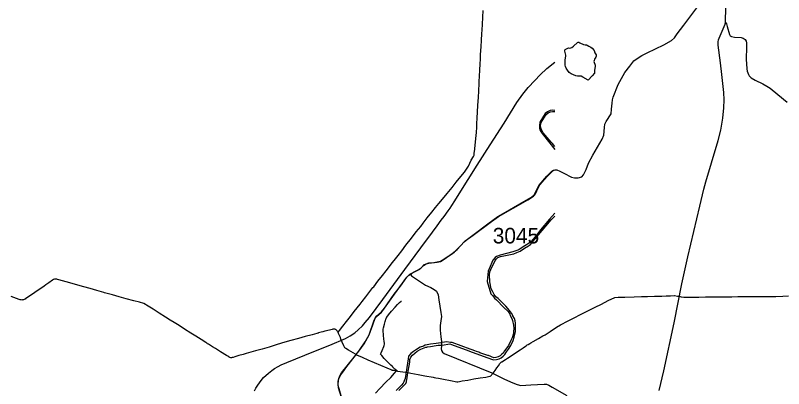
# Model space of a CAD drawing. Extents: x -789162 to -606354, y -1062736 to -945481.
# Drawn here: x -713459 to -708533, y -974426 to -972031 of the extents above; entities that cross this region are included whole.
import ezdxf

# ---------------------------------------------------------------- set-up
doc = ezdxf.new("R2010")
doc.units = 0
for name, color, linetype in [('_SIRSI VZTAHY_CYKLOTRASY MISTNI S', 7, 'Continuous'), ('_SIRSI VZTAHY_CYKLOTRASY MISTNI_POPIS', 7, 'Continuous'), ('_SIRSI VZTAHY_NATURA_EVL', 7, 'Continuous'), ('_SIRSI VZTAHY_OP vodnich zdroju II stupne', 7, 'Continuous'), ('_SIRSI VZTAHY_SILNICE II TRIDY_STAV', 7, 'Continuous'), ('_SIRSI VZTAHY_SILNICE III TRIDY_STAV', 7, 'Continuous'), ('_SIRSI VZTAHY_VTL PLYNOVOD', 7, 'Continuous'), ('_SIRSI VZTAHY_ZELEZNICE STAV', 7, 'Continuous')]:
    doc.layers.add(name, color=color, linetype=linetype)

msp = doc.modelspace()

# ---------------------------------------------------------------- linework, layer by layer
at = {"layer": '_SIRSI VZTAHY_CYKLOTRASY MISTNI S'}
msp.add_lwpolyline([(-711362.8, -974492.6), (-711388.4, -974405.8), (-711389, -974393.1), (-711385.7, -974361.6), (-711373, -974336.7), (-711353.1, -974311.5), (-711340.2, -974291.3), (-711250.1, -974176.9), (-711223.3, -974139), (-711190.7, -974081.4), (-711167.3, -974016.6), (-711160, -973996.4), (-711150.4, -973970.1), (-711140.3, -973957.7), (-711110.5, -973932.6), (-711092.6, -973909.9), (-711028.6, -973819.4), (-710993.9, -973772.3), (-710948.7, -973711), (-710930.4, -973692.2), (-710866.3, -973659.7), (-710853.1, -973647.4), (-710842.8, -973634.8), (-710825.4, -973624), (-710808.8, -973619.2), (-710776.4, -973617.5), (-710732.9, -973607.8), (-710723.3, -973601.8), (-710680.2, -973574.7), (-710668.3, -973567.3), (-710656.6, -973559.6), (-710642.8, -973548.7), (-710609.2, -973514.1), (-710575.7, -973476.5), (-710523.4, -973441.9), (-710406.1, -973352.9), (-710360.3, -973321.6), (-710173, -973214), (-710136.8, -973191.1), (-710130.9, -973185), (-710123.6, -973175.5), (-710105.5, -973132.8), (-710096.5, -973119), (-710090.3, -973112), (-710082.2, -973102.8), (-710048.6, -973064.8), (-710012.6, -973027.7), (-710004.9, -973023.2), (-710000.4, -973022.5)], dxfattribs=at)
at = {"layer": '_SIRSI VZTAHY_NATURA_EVL'}
for points in [[(-710000.4, -972641.4), (-710014.4, -972639.9), (-710029.9, -972641.9), (-710046.6, -972649.6), (-710061.4, -972659.8), (-710095.7, -972716.1), (-710098.9, -972738.6), (-710098.9, -972754.4), (-710093.6, -972769.3), (-710081, -972789.9), (-710040.6, -972840.7), (-710000.4, -972891.1)], [(-710000.4, -972872.4), (-710015.8, -972854.1), (-710023.4, -972844.6), (-710074.2, -972784), (-710086.1, -972766.4), (-710090.2, -972752.4), (-710090.9, -972738.3), (-710086.7, -972718.1), (-710055, -972666.3), (-710041.7, -972657.4), (-710027.6, -972649.3), (-710014.1, -972648.7), (-710000.4, -972648.2)], [(-710000.4, -973300.2), (-710033.9, -973337.6), (-710091.8, -973407.1), (-710115.2, -973439.8), (-710150.6, -973481.6), (-710163.9, -973492.2), (-710191.8, -973509), (-710228.7, -973533.9), (-710237.8, -973537.3), (-710268.8, -973548.1), (-710351, -973568.5), (-710372.9, -973577), (-710382.6, -973584.5), (-710395.2, -973598.4), (-710396.6, -973601.4), (-710421.4, -973656.1), (-710427.4, -973672.4), (-710430.4, -973693.2), (-710431.5, -973714.6), (-710433.4, -973737.9), (-710409.3, -973817), (-710399.4, -973828.4), (-710386, -973845.2), (-710374.4, -973855.4), (-710326, -973905.3), (-710299.5, -973931.3), (-710289, -973947.5), (-710285.4, -973956.1), (-710276.5, -973975.4), (-710271.8, -973988.9), (-710264.1, -974019.5), (-710263.1, -974040.4), (-710265.1, -974058.3), (-710265.4, -974071.3), (-710273.1, -974099.7), (-710281, -974116.7), (-710297.4, -974149.5), (-710308.5, -974163.4), (-710321.7, -974183), (-710332, -974197.8), (-710340.8, -974207.2), (-710350.8, -974214.8), (-710362.2, -974221.6), (-710377.3, -974225.5), (-710390.5, -974227), (-710425.7, -974214), (-710429.4, -974212.6), (-710480.2, -974195), (-710486.8, -974192.7), (-710501.5, -974187.6), (-710512.7, -974183.7), (-710530.2, -974177.6), (-710543.3, -974172.8), (-710658.1, -974130.3), (-710669.8, -974128.9), (-710691.5, -974126.2), (-710721.5, -974129.4), (-710724.1, -974129.9), (-710728.5, -974130.8), (-710731, -974131.3), (-710761.8, -974136.9), (-710797.9, -974140.3), (-710818.1, -974144.7), (-710830.4, -974147.6), (-710842.9, -974152.6), (-710864.2, -974159.9), (-710887.5, -974173.9), (-710907.1, -974187.8), (-710922.7, -974199.9), (-710938.6, -974217.5), (-710939.9, -974234.1), (-710960.4, -974360.8), (-710965.4, -974375.5), (-710968.1, -974382.4), (-710972.7, -974390.3), (-710983.3, -974404.1), (-711018.3, -974438.3)], [(-710999.2, -974438.5), (-710960.9, -974400.1), (-710956.3, -974393.7), (-710951.9, -974382.4), (-710950.1, -974378), (-710948.2, -974366.4), (-710946.5, -974355.9), (-710943.5, -974336.7), (-710930.4, -974255.6), (-710928.6, -974238.3), (-710922.3, -974224.2), (-710912.6, -974210.9), (-710882.1, -974185.7), (-710859.8, -974172), (-710827.4, -974160.2), (-710824, -974159.6), (-710821.3, -974159.2), (-710816.5, -974158.4), (-710796.4, -974154.4), (-710761.6, -974149.1), (-710747.6, -974147.7), (-710731.7, -974146.4), (-710729.2, -974146.3), (-710724.5, -974146.3), (-710721.9, -974146.2), (-710674.1, -974139), (-710661.7, -974141.8), (-710552, -974183.2), (-710546.8, -974185.1), (-710435, -974226.3), (-710393.3, -974240.7), (-710374.6, -974238.8), (-710356.9, -974234.3), (-710343.5, -974228.6), (-710331, -974218.2), (-710320.2, -974206.9), (-710308.8, -974190.1), (-710295.9, -974172.1), (-710282.4, -974149.6), (-710267.9, -974117.6), (-710260.9, -974095.7), (-710252.5, -974059.3), (-710251.2, -974021.8), (-710252.5, -974006.1), (-710255.2, -973989.7), (-710257.4, -973976.2), (-710268.2, -973958.7), (-710269.7, -973956.2), (-710278, -973942.1), (-710290.5, -973924.5), (-710315.1, -973895.6), (-710363.4, -973848.4), (-710377.8, -973836.5), (-710388.3, -973822.6), (-710398.3, -973805.7), (-710407.4, -973785.2), (-710416.8, -973739.6), (-710418.3, -973695.1), (-710415.8, -973675.6), (-710410.3, -973661.4), (-710382.9, -973604), (-710374.4, -973593.5), (-710366.2, -973584.4), (-710348.3, -973578.4), (-710263.8, -973559.9), (-710243.8, -973552.4), (-710222.6, -973543.9), (-710194.4, -973525.2), (-710167.8, -973509.2), (-710156.4, -973500.4), (-710140.2, -973482.7), (-710115.8, -973452.3), (-710023.6, -973343.7), (-710000.4, -973319.2)]]:
    msp.add_lwpolyline(points, dxfattribs=at)
at = {"layer": '_SIRSI VZTAHY_OP vodnich zdroju II stupne'}
msp.add_lwpolyline([(-709785.7, -972447), (-709819.6, -972428.2), (-709831.1, -972422.2), (-709838, -972421.7), (-709846.3, -972421.3), (-709855, -972421.7), (-709865.5, -972418.1), (-709879.3, -972413.5), (-709895.3, -972405.7), (-709907.3, -972397.4), (-709918.7, -972382.3), (-709926.5, -972370.3), (-709931.6, -972360.2), (-709933.9, -972351.1), (-709934.3, -972342.4), (-709933.4, -972333.2), (-709933.4, -972324), (-709933, -972316.2), (-709928.8, -972291.9), (-709928.8, -972285.9), (-709935.3, -972261.1), (-709935.3, -972255.2), (-709933, -972251.1), (-709917.4, -972241), (-709911.4, -972240), (-709904.1, -972240.5), (-709897.2, -972239.6), (-709891.2, -972236.4), (-709881.1, -972229), (-709854.5, -972205.2), (-709849.9, -972203.8), (-709845.3, -972203.8), (-709838.5, -972206.6), (-709816.9, -972218.1), (-709805.4, -972219.9), (-709797.2, -972220.3), (-709792.6, -972221.7), (-709782, -972227.7), (-709769.2, -972235), (-709760.9, -972241.9), (-709746.7, -972256.9), (-709743, -972271.7), (-709735.7, -972285), (-709735.2, -972292.3), (-709737.1, -972300.1), (-709745.8, -972311.6), (-709748.5, -972320.3), (-709749.4, -972327.2), (-709747.6, -972334.1), (-709743.5, -972343.7), (-709741.2, -972350.6), (-709740.7, -972357.5), (-709745.3, -972384.6), (-709746.2, -972401.1), (-709760, -972419.9)], close=True, dxfattribs=at)
at = {"layer": '_SIRSI VZTAHY_SILNICE II TRIDY_STAV'}
for points in [[(-708905.2, -972077.1), (-708904.8, -972063.8), (-708905.4, -972045.6), (-708904.3, -972008.5), (-708901.9, -971929.5)], [(-709330.6, -974436.6), (-709301.2, -974311.2), (-709234.9, -974002.7), (-709184.8, -973752.6), (-709146.4, -973581.1), (-709069.7, -973254.9), (-709044, -973146.1), (-709031.6, -973098.4), (-708995.6, -972978), (-708952.1, -972833.1), (-708936.5, -972766.8), (-708923.2, -972689.6), (-708916.3, -972623.3), (-708914.6, -972573.2), (-708916.3, -972525.4), (-708928.9, -972411.4), (-708938.4, -972335.6), (-708952.6, -972223.2), (-708952.4, -972201.4), (-708949.5, -972187.4), (-708946.4, -972177.6), (-708908.5, -972088.2), (-708905.2, -972077.1)]]:
    msp.add_lwpolyline(points, dxfattribs=at)
at = {"layer": '_SIRSI VZTAHY_SILNICE III TRIDY_STAV'}
for points in [[(-710926.3, -973691.2), (-710906.4, -973679), (-710876.2, -973664.5), (-710856.7, -973649.8), (-710837.2, -973629.1), (-710808.3, -973619.7), (-710755.2, -973615), (-710733.9, -973609.1), (-710709.1, -973595.5), (-710657.8, -973558.3), (-710627.1, -973532.4), (-710581.7, -973483.4), (-710560.4, -973466.4), (-710517.4, -973435.6), (-710429.4, -973367.7), (-710365.1, -973322.3), (-710331.5, -973302.8), (-710198.1, -973225.5), (-710149.7, -973198.3), (-710133.2, -973182.4), (-710120.8, -973162.3), (-710111.9, -973139.3), (-710099.8, -973120.3), (-710050.9, -973063.1), (-710019.9, -973031.3), (-710009.1, -973024.9), (-709997.9, -973022), (-709986.8, -973023), (-709968.5, -973031.1), (-709941.6, -973044.1), (-709892.7, -973069.9), (-709874.1, -973072.6), (-709850.5, -973072.6), (-709826.9, -973066.2), (-709815.1, -973053.2), (-709799.2, -973020.1), (-709785, -972980), (-709755.5, -972928.7), (-709696.6, -972824.6), (-709684.7, -972798.6), (-709680.7, -972750.3), (-709679.7, -972728.6), (-709669.7, -972712.5), (-709639.7, -972663.6), (-709635.8, -972631.9), (-709632.9, -972594.4), (-709630.1, -972572.6), (-709625.2, -972555.1), (-709594.2, -972474.2), (-709550.6, -972398.4), (-709519.2, -972357.2), (-709492.5, -972323.8), (-709471.8, -972307.6), (-709442, -972288.9), (-709408.7, -972270.5), (-709301, -972219.1), (-709251.6, -972191.7), (-709232.5, -972174.3), (-709214.7, -972149.9), (-709172.7, -972094.7), (-709076.8, -971966.1)], [(-708905.2, -972077.1), (-708899, -972085), (-708894, -972102.4), (-708880.4, -972153.4), (-708874.6, -972163.2), (-708866.7, -972167.7), (-708848.5, -972171.4), (-708805.4, -972173.8), (-708791.3, -972177.2), (-708778.9, -972185.6), (-708772.5, -972196.3), (-708770.6, -972207.6), (-708770.8, -972233.8), (-708773.3, -972313.2), (-708771.3, -972341.2), (-708768, -972373.8), (-708765.9, -972388.4), (-708762.6, -972399.8), (-708758.8, -972410.1), (-708753.5, -972418.8), (-708740, -972431.8), (-708715.9, -972446.5), (-708665.1, -972470.6), (-708640.5, -972484.6), (-708618.8, -972499.2), (-708569.4, -972538.8), (-708510.8, -972588.1)], [(-711366.7, -974482.5), (-711386.8, -974419.8), (-711389.5, -974395.5), (-711388.8, -974377.5), (-711385.4, -974360.6), (-711379.1, -974344.4), (-711366.7, -974324.1), (-711278.6, -974212.2), (-711252.2, -974179.2), (-711215.6, -974126.3), (-711190.4, -974080.4), (-711158.1, -973985.9), (-711150.5, -973970.7), (-711141.9, -973959.9), (-711128.5, -973949.2), (-711112, -973934.8), (-711096.5, -973916.1), (-711029.6, -973820.5), (-710989.6, -973768.2), (-710947.8, -973709.9), (-710936.5, -973697.7), (-710926.3, -973691.2)], [(-710926.3, -973691.2), (-710918.6, -973702.2), (-710874.2, -973730.9), (-710829.6, -973761.3), (-710794.1, -973776.5), (-710772.6, -973789.4), (-710758.4, -973800.9), (-710747.7, -973823.8), (-710744.5, -973856.9), (-710730.1, -973936.5), (-710727.4, -973961.9), (-710729.8, -973990.8), (-710735.7, -974020.4), (-710735.7, -974051.5), (-710730.1, -974092.3), (-710726.5, -974123.9), (-710727.5, -974151.5), (-710729, -974170.3), (-710727.5, -974182), (-710720.9, -974192.1), (-710709.1, -974199.5), (-710404, -974324.9), (-710362, -974345.8), (-710323, -974364.2), (-710269, -974389.4), (-710242.2, -974399.6), (-710218.2, -974404.8), (-710153.5, -974402), (-710069.2, -974396.2), (-710053.4, -974397.9), (-710038.8, -974402.9), (-710016.6, -974416.2), (-709923.4, -974469.6)]]:
    msp.add_lwpolyline(points, dxfattribs=at)
at = {"layer": '_SIRSI VZTAHY_VTL PLYNOVOD'}
for points in [[(-711383.7, -974056), (-711383.4, -974055.5), (-711381.4, -974053.1), (-711359.5, -974025.6), (-711335.9, -973995.6), (-711310.5, -973963.5), (-711285.5, -973931.6), (-711266.5, -973908.2), (-711247.3, -973883.6), (-711234.5, -973867.2), (-711211.3, -973836.8), (-711166.1, -973777.9), (-711161.1, -973771.9), (-711134.8, -973736.2), (-711105.6, -973699.4), (-711081.7, -973669.1), (-711053.8, -973633.2), (-711042.9, -973619.2), (-711030.3, -973603.2), (-711005.1, -973571.2), (-710981.9, -973540.9), (-710954.4, -973506.1), (-710919.4, -973460.3), (-710888.9, -973420.7), (-710860.1, -973384.5), (-710844.7, -973364.5), (-710818.3, -973330.6), (-710788.8, -973293.4), (-710765.4, -973264.1), (-710765.3, -973264), (-710743.3, -973237.7), (-710720.6, -973210.4), (-710689.4, -973173.2), (-710658.3, -973134.3), (-710632.2, -973101.8), (-710602.3, -973065), (-710579.7, -973037.8), (-710554.3, -972997.9), (-710535.6, -972961), (-710521.3, -972935.6), (-710518.4, -972930.5), (-710517.4, -972927.4), (-710516.6, -972916.7), (-710516.5, -972915.1), (-710516.4, -972915), (-710516.1, -972911.2), (-710515.8, -972906.5), (-710511.7, -972864.9), (-710507.1, -972821.6), (-710502.9, -972783.6), (-710500.2, -972747.5), (-710499.5, -972726.6), (-710497.4, -972687.8), (-710495.2, -972651.1), (-710492.7, -972606.6), (-710489.8, -972557.7), (-710487.8, -972514.5), (-710485.3, -972468.5), (-710484.6, -972455.9), (-710482.7, -972422.2), (-710480.9, -972382.8), (-710478.7, -972341.2), (-710477.3, -972312.9), (-710475.6, -972282.1), (-710472.3, -972232.8), (-710470, -972189.4), (-710470, -972189.2), (-710468.1, -972148.8), (-710466.5, -972123.3), (-710464.6, -972090.6), (-710462.1, -972042.3), (-710459, -971999.5)], [(-711390.1, -974064.2), (-711392.4, -974059.4), (-711395.8, -974054.1), (-711397.4, -974052.3), (-711399.6, -974050.3), (-711404.3, -974047.3), (-711406.9, -974046.2), (-711407, -974046.2), (-711407, -974046.2), (-711410.9, -974045.1), (-711414.4, -974044.6), (-711421.4, -974044.5), (-711423.7, -974044.7), (-711428.4, -974045.7), (-711444.5, -974050.1), (-711473.8, -974057.9), (-711488.4, -974061.7), (-711497.2, -974063.9), (-711514.3, -974068.5), (-711517.1, -974069.2), (-711520.1, -974070.1), (-711524.9, -974071.5), (-711555.8, -974079.5), (-711599.7, -974091.7), (-711643.9, -974103.6), (-711691.7, -974116.1), (-711746, -974131.9), (-711792.5, -974146.2), (-711832.3, -974158.6), (-711877.1, -974172.1), (-711919.7, -974183.6), (-711964.6, -974195.6), (-711979.8, -974200.2), (-711990.9, -974203.5), (-711999.1, -974205.9), (-712025.8, -974213.7), (-712052.1, -974222.2), (-712063, -974225.3), (-712068.9, -974226.7), (-712073, -974227.1), (-712077.2, -974227), (-712082.9, -974225.6), (-712087.7, -974223.8), (-712091.1, -974221.8), (-712097.2, -974217.3), (-712105.4, -974212.2), (-712143.1, -974188.7), (-712176, -974168.7), (-712195.5, -974156.7), (-712214.7, -974144.8), (-712220.3, -974141.4), (-712226.1, -974137.7), (-712231.7, -974134), (-712236.8, -974130.7), (-712267.1, -974111.2), (-712302.8, -974089.1), (-712333.6, -974069.3), (-712374.5, -974043.3), (-712409.4, -974020.8), (-712439.8, -974001.5), (-712465.9, -973985.5), (-712495.7, -973967.5), (-712537.8, -973940.6), (-712575.8, -973916.4), (-712608.3, -973895.6), (-712635.2, -973879.9), (-712662.5, -973871.8), (-712699, -973862.3), (-712747.5, -973849), (-712793.9, -973835.9), (-712837.1, -973824), (-712886.6, -973810.2), (-712891.7, -973808.8), (-712935.9, -973796.3), (-712979.1, -973784), (-713020.4, -973772.6), (-713059.2, -973762), (-713110, -973747.5), (-713156.8, -973734.2), (-713179.9, -973727.9), (-713188.5, -973725.5), (-713189.8, -973725.2), (-713193.7, -973724.2), (-713201.3, -973722.5), (-713205.8, -973722.4), (-713208.5, -973722.9), (-713213.5, -973725.1), (-713215.2, -973726.2), (-713219.9, -973729.3), (-713243.8, -973746.1), (-713263.2, -973759.8), (-713274.4, -973768), (-713274.8, -973768.2), (-713394.3, -973850.6), (-713394.3, -973850.6), (-713394.5, -973850.7), (-713398.1, -973852.7), (-713401.8, -973854.4), (-713406, -973855.8), (-713412.8, -973856.7), (-713417.5, -973857.1), (-713420.9, -973856.9), (-713422.3, -973856.8), (-713424.9, -973856.5), (-713427.9, -973855.8), (-713434.2, -973853.4), (-713450.9, -973847.1), (-713485.4, -973834.3)], [(-711013.9, -974311.8), (-711008.3, -974312.6), (-711008.2, -974312.6), (-710958.3, -974319.5), (-710958.2, -974319.6), (-710957.9, -974319.6), (-710932.6, -974325.2), (-710923.4, -974326.8), (-710875.1, -974335.3), (-710832.6, -974342.5), (-710779.8, -974352.1), (-710773.2, -974353.7), (-710762.9, -974355.6), (-710746.8, -974358.6), (-710712.7, -974365.5), (-710669.7, -974374.2), (-710629.2, -974381), (-710625.4, -974381.3), (-710621.5, -974381.1), (-710611.4, -974379.5), (-710593.9, -974376.6), (-710558.4, -974370.8), (-710519.3, -974363.8), (-710479.1, -974356.8), (-710442.5, -974351.2), (-710417.5, -974346.6), (-710413.6, -974344.8), (-710410.8, -974343.2), (-710408.4, -974341.2), (-710405.6, -974338.3), (-710403.6, -974336), (-710398.8, -974330.2), (-710396, -974326.7), (-710382.5, -974308.4), (-710372.1, -974293.1), (-710361.7, -974278.5), (-710351.6, -974264.8), (-710346.3, -974258.9), (-710340.8, -974254.6), (-710340.7, -974254.6), (-710316.8, -974237.9), (-710303.7, -974229.5), (-710279.1, -974214.4), (-710251.1, -974196.3), (-710221.4, -974176.4), (-710203.7, -974164.3), (-710188.9, -974153.9), (-710182, -974149.3), (-710176.4, -974145.6), (-710171.5, -974142.4), (-710160.5, -974135.6), (-710153.5, -974131.4), (-710138.9, -974123.2), (-710104.6, -974104.4), (-710076.2, -974087.9), (-710062.5, -974079.7), (-710030.4, -974059.3), (-709988.5, -974031.7), (-709964.2, -974016.3), (-709914.5, -973990.4), (-709876.4, -973971.2), (-709875.6, -973970.9), (-709875.6, -973970.8), (-709834.7, -973950.8), (-709783.1, -973924.6), (-709741.8, -973903.8), (-709701.6, -973883.1), (-709656.9, -973860.8), (-709614.9, -973841.2), (-709593.5, -973839.7), (-709550.5, -973837.9), (-709492.1, -973836.7), (-709443.4, -973835.5), (-709405.9, -973834.5), (-709360.9, -973832.7), (-709313.3, -973831.7), (-709286.2, -973830.8), (-709259.1, -973830.1), (-709259, -973830.1), (-709259, -973830.1), (-709235.6, -973828.8), (-709233.6, -973829), (-709212.9, -973832.1), (-709212.8, -973832.1), (-709206.8, -973833.3), (-709195.4, -973835.2), (-709188.9, -973836.2), (-709172.6, -973838.7), (-709155, -973838.3), (-709118.7, -973838.6), (-709076.7, -973838), (-709032.7, -973837.3), (-708997.3, -973836.8), (-708948, -973835.9), (-708906.1, -973835.7), (-708865.5, -973836.1), (-708825.8, -973835.5), (-708776.8, -973834.1), (-708733.2, -973834.6), (-708733, -973834.6), (-708671.9, -973834.8), (-708625.4, -973834.5), (-708581.9, -973833.7), (-708537.5, -973832.3), (-708502, -973831.2)], [(-711013.4, -974309.1), (-711013.4, -974308.9), (-711013.4, -974308.7), (-711014.3, -974308.1), (-711016.3, -974306.4), (-711016.3, -974306.4), (-711039.2, -974287.1), (-711039.2, -974287), (-711039.6, -974286.7), (-711051.5, -974276), (-711070.5, -974256.2), (-711093.4, -974231.4), (-711109.1, -974213.7), (-711116.9, -974205), (-711113, -974196.3), (-711106.4, -974180.5), (-711097, -974155), (-711095, -974148.9), (-711092.6, -974140.4), (-711093, -974135.2), (-711094.3, -974120.7), (-711095.5, -974107.8), (-711097.4, -974082.8), (-711100.6, -974052.6), (-711100.6, -974052.2), (-711100.6, -974052.2), (-711100.6, -974048.1), (-711100.4, -974045), (-711098.9, -974036), (-711092.6, -974012.1), (-711088.5, -973995.7), (-711081.3, -973973.6), (-711081.2, -973973.5), (-711080.2, -973971.9), (-711079.2, -973969.9), (-711078.1, -973968.4), (-711077.1, -973967.3), (-711076.9, -973967.1), (-711076.5, -973966.6), (-711076.2, -973966.3), (-711066.2, -973951.7), (-711048.1, -973929.5), (-711023.5, -973903), (-711007.9, -973885), (-711007.4, -973884.5), (-711007.4, -973884.5), (-711002.2, -973879), (-710995.9, -973873.3), (-710985.6, -973865.1), (-710983.2, -973864.2)], [(-711390.1, -974064.2), (-711384.8, -974057.9), (-711384.6, -974057.4)], [(-711384.6, -974057.4), (-711385.5, -974056.8), (-711385.3, -974056.6), (-711385.1, -974056.1), (-711384.8, -974055.7), (-711384.6, -974055.4), (-711383.7, -974056)], [(-711384.6, -974057.4), (-711384.1, -974056.7), (-711383.7, -974056)], [(-711387.7, -974069.5), (-711387.8, -974069.2), (-711387.9, -974068.8), (-711388.3, -974068), (-711390.1, -974064.2)], [(-711387.7, -974069.5), (-711388.4, -974069.8), (-711388.3, -974070.2), (-711388.1, -974070.5), (-711388, -974070.9), (-711387.9, -974071.3), (-711387.1, -974071)], [(-711387.1, -974071), (-711387.2, -974070.7), (-711387.4, -974070.3), (-711387.7, -974069.5)], [(-711016.7, -974311.1), (-711018.7, -974310.3), (-711040.7, -974308.3), (-711043.3, -974307.5), (-711046.3, -974306.4), (-711046.4, -974306.4), (-711050.1, -974304.8), (-711074.7, -974294.3), (-711115.1, -974276.8), (-711155.1, -974260.8), (-711196.7, -974242), (-711233.7, -974225.7), (-711269.1, -974210.6), (-711273.1, -974208.4), (-711277.9, -974205.5), (-711293.5, -974196.3), (-711322.7, -974178.2), (-711340.9, -974167.4), (-711342, -974166.7), (-711345.6, -974164.1), (-711352.7, -974150.3), (-711362.9, -974127.6), (-711364, -974124.9), (-711364.7, -974123.1), (-711368.2, -974114.1), (-711371, -974107.9), (-711375.2, -974097.3), (-711386.4, -974072.9), (-711386.8, -974071.8), (-711387, -974071.3), (-711387.1, -974071)], [(-711149.4, -974454.1), (-711121.3, -974424.6), (-711082.7, -974385.2), (-711052.4, -974353.5), (-711027.6, -974326.6), (-711025.7, -974324.4), (-711025.7, -974324.4), (-711018.4, -974316.5), (-711017.4, -974313.5), (-711017.4, -974313.4), (-711017.3, -974313.2)], [(-711017, -974312.3), (-711017.2, -974312.2), (-711017.4, -974312.2), (-711017.6, -974312.6), (-711017.7, -974312.9), (-711017.8, -974313), (-711017.3, -974313.2)], [(-711017.3, -974313.2), (-711017.2, -974313), (-711017.2, -974312.8), (-711017.1, -974312.5), (-711017, -974312.3)], [(-711016.7, -974311.1), (-711016.9, -974312.1), (-711017, -974312.3)], [(-711016.7, -974311.1), (-711015.1, -974311.7), (-711013.9, -974311.8)], [(-711013.4, -974309.1), (-711013.6, -974309.1), (-711013.8, -974309.1), (-711013.9, -974309.3), (-711013.9, -974309.5), (-711013.9, -974310), (-711013.4, -974310)], [(-711013.4, -974310), (-711013.4, -974310.2), (-711013.6, -974310.7), (-711013.9, -974311.8)], [(-711013.4, -974310), (-711013.4, -974309.6), (-711013.4, -974309.1)]]:
    msp.add_lwpolyline(points, dxfattribs=at)
at = {"layer": '_SIRSI VZTAHY_ZELEZNICE STAV'}
msp.add_lwpolyline([(-711925.8, -974439.5), (-711917.9, -974423.1), (-711905.1, -974403), (-711883.1, -974373.1), (-711867.4, -974355), (-711836.9, -974325.8), (-711814.9, -974308.8), (-711796.6, -974296.8), (-711773, -974283.5), (-711753.8, -974274), (-711718.9, -974258.5), (-711545.5, -974187.9), (-711442, -974146), (-711342.3, -974103.3), (-711311.4, -974086.2), (-711282.5, -974066.8), (-711260.3, -974048.3), (-711233.5, -974023.2), (-711215.1, -974001.8), (-711189.1, -973968.4), (-711103.1, -973853.5), (-711032.1, -973757.1), (-710960.8, -973660.5), (-710859.6, -973523.2), (-710784, -973422), (-710753.5, -973380.4), (-710727.7, -973345.9), (-710709.8, -973320.8), (-710682.9, -973285.2), (-710672, -973268.9), (-710660.2, -973251.5), (-710640.6, -973220.3), (-710613, -973176.6), (-710497.6, -972993), (-710413.7, -972862.2), (-710325.2, -972721.7), (-710243.4, -972590.9), (-710204.4, -972536.5), (-710169.9, -972494.8), (-710128.6, -972449.6), (-710093.7, -972413.5), (-710050.9, -972372.4), (-710000.4, -972330.8)], dxfattribs=at)
msp.add_lwpolyline([(-711925.8, -974439.5), (-711917.9, -974423.1), (-711905.1, -974403), (-711883.1, -974373.1), (-711867.4, -974355), (-711836.9, -974325.8), (-711814.9, -974308.8), (-711796.6, -974296.8), (-711773, -974283.5), (-711753.8, -974274), (-711718.9, -974258.5), (-711545.5, -974187.9), (-711442, -974146), (-711342.3, -974103.3), (-711311.4, -974086.2), (-711282.5, -974066.8), (-711260.3, -974048.3), (-711233.5, -974023.2), (-711215.1, -974001.8), (-711189.1, -973968.4), (-711103.1, -973853.5), (-711032.1, -973757.1), (-710960.8, -973660.5), (-710859.6, -973523.2), (-710784, -973422), (-710753.5, -973380.4), (-710727.7, -973345.9), (-710709.8, -973320.8), (-710682.9, -973285.2), (-710672, -973268.9), (-710660.2, -973251.5), (-710640.6, -973220.3), (-710613, -973176.6), (-710497.6, -972993), (-710413.7, -972862.2), (-710325.2, -972721.7), (-710243.4, -972590.9), (-710204.4, -972536.5), (-710169.9, -972494.8), (-710128.6, -972449.6), (-710093.7, -972413.5), (-710050.9, -972372.4), (-710000.4, -972330.8)], dxfattribs=at)

# ---------------------------------------------------------------- texts
at = {"layer": '_SIRSI VZTAHY_CYKLOTRASY MISTNI_POPIS'}
msp.add_text('3045', height=100, dxfattribs=at).set_placement((-710397.9, -973494.3))

doc.saveas('drawing.dxf')
